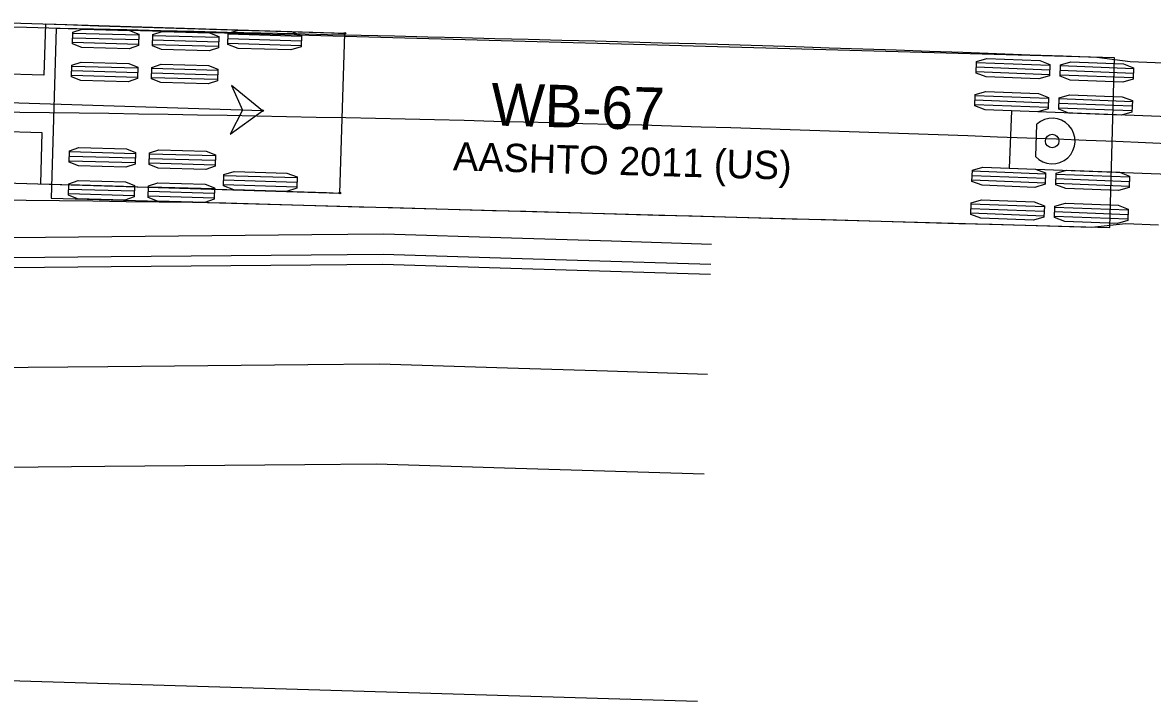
# Model space of a CAD drawing. Extents: x -70 to 701944, y -4 to 666871.
# Drawn here: x 668653.1 to 668709.7, y 656489.1 to 656523.1 of the extents above; entities that cross this region are included whole.
import ezdxf

# ---------------------------------------------------------------- set-up
doc = ezdxf.new("R2010")
doc.units = 0
for name, color, linetype in [('R_No Plot', 7, 'Continuous'), ('R_Proposed Road', 7, 'Continuous'), ('T_Vehicle Path Lt Major', 7, 'Continuous'), ('T_Vehicle Path Rt', 7, 'Continuous')]:
    doc.layers.add(name, color=color, linetype=linetype)

msp = doc.modelspace()

# ---------------------------------------------------------------- linework, layer by layer
at = {"layer": 'R_No Plot'}
msp.add_line((668686.899, 656489.076), (668430.348, 656496.682), dxfattribs=at)
at = {"layer": 'R_Proposed Road'}
for points in [[(668687.591, 656511.96), (668682.593, 656512.114), (668677.595, 656512.267), (668671.189, 656512.464), (668667.596, 656512.431), (668657.588, 656512.338), (668647.581, 656512.246)], [(668687.56, 656510.95), (668682.562, 656511.104), (668677.564, 656511.258), (668671.157, 656511.455), (668667.565, 656511.421), (668657.557, 656511.329), (668647.55, 656511.236)], [(668687.544, 656510.451), (668682.547, 656510.604), (668677.549, 656510.758), (668671.142, 656510.955), (668667.549, 656510.922), (668657.542, 656510.829), (668647.534, 656510.737)], [(668687.391, 656505.453), (668682.393, 656505.607), (668677.395, 656505.76), (668670.988, 656505.957), (668667.396, 656505.924), (668657.388, 656505.832), (668647.381, 656505.739)], [(668687.237, 656500.455), (668682.239, 656500.609), (668677.242, 656500.763), (668670.835, 656500.96), (668667.242, 656500.926), (668657.234, 656500.834), (668647.227, 656500.741)]]:
    msp.add_lwpolyline(points, dxfattribs=at)
at = {"layer": 'T_Vehicle Path Lt Major'}
for p, q in [((668654.788, 656522.774), (668654.552, 656514.278)), ((668707.768, 656521.299), (668654.788, 656522.774)), ((668658.93, 656522.43), (668655.632, 656522.522)), ((668662.929, 656522.318), (668659.63, 656522.41)), ((668658.918, 656521.972), (668655.619, 656522.063)), ((668658.924, 656522.201), (668655.625, 656522.292)), ((668662.916, 656521.86), (668659.617, 656521.952)), ((668662.922, 656522.089), (668659.624, 656522.181)), ((668707.531, 656512.803), (668707.768, 656521.299)), ((668707.768, 656521.299), (668707.768, 656521.299)), ((668658.878, 656520.551), (668655.579, 656520.643)), ((668658.884, 656520.78), (668655.586, 656520.872)), ((668662.883, 656520.669), (668659.584, 656520.761)), ((668704.521, 656520.684), (668700.857, 656520.825)), ((668704.53, 656520.913), (668700.866, 656521.054)), ((668708.718, 656520.522), (668705.054, 656520.663)), ((668708.727, 656520.751), (668705.063, 656520.892)), ((668658.872, 656520.322), (668655.573, 656520.414)), ((668662.87, 656520.211), (668659.571, 656520.303)), ((668662.877, 656520.44), (668659.578, 656520.532)), ((668704.512, 656520.455), (668700.848, 656520.596)), ((668708.709, 656520.293), (668705.045, 656520.434)), ((668704.448, 656518.806), (668700.784, 656518.948)), ((668704.457, 656519.035), (668700.793, 656519.177)), ((668704.466, 656519.264), (668700.802, 656519.406)), ((668708.654, 656518.873), (668704.99, 656519.014)), ((668708.663, 656519.102), (668704.999, 656519.243)), ((668702.608, 656518.648), (668702.497, 656515.783)), ((668713.2, 656518.239), (668702.608, 656518.648)), ((668708.645, 656518.644), (668704.981, 656518.785)), ((668703.874, 656517.973), (668703.812, 656516.358)), ((668658.752, 656516.041), (668655.454, 656516.132)), ((668658.759, 656516.27), (668655.46, 656516.361)), ((668658.765, 656516.499), (668655.467, 656516.591)), ((668662.757, 656516.158), (668659.459, 656516.25)), ((668662.764, 656516.387), (668659.465, 656516.479)), ((668662.751, 656515.929), (668659.452, 656516.021)), ((668704.32, 656515.483), (668700.656, 656515.625)), ((668702.497, 656515.783), (668713.089, 656515.374)), ((668704.302, 656515.025), (668700.638, 656515.167)), ((668704.311, 656515.254), (668700.647, 656515.396)), ((668708.499, 656514.863), (668704.835, 656515.005)), ((668708.508, 656515.092), (668704.844, 656515.234)), ((668708.517, 656515.321), (668704.853, 656515.463)), ((668658.707, 656514.391), (668655.408, 656514.483)), ((668658.713, 656514.62), (668655.414, 656514.712)), ((668658.719, 656514.849), (668655.421, 656514.941)), ((668662.711, 656514.509), (668659.413, 656514.601)), ((668662.718, 656514.738), (668659.419, 656514.83)), ((668654.552, 656514.278), (668707.531, 656512.803)), ((668662.705, 656514.28), (668659.406, 656514.372)), ((668704.256, 656513.835), (668700.592, 656513.976)), ((668704.239, 656513.377), (668700.575, 656513.518)), ((668704.248, 656513.606), (668700.584, 656513.747)), ((668708.436, 656513.215), (668704.772, 656513.356)), ((668708.444, 656513.444), (668704.78, 656513.585)), ((668708.453, 656513.673), (668704.789, 656513.814))]:
    msp.add_line(p, q, dxfattribs=at)
for points in [[(668651.642, 656522.874), (668653.316, 656522.834), (668654.99, 656522.794), (668656.664, 656522.754), (668658.338, 656522.714), (668660.012, 656522.674), (668661.686, 656522.634), (668663.36, 656522.594), (668665.034, 656522.554), (668666.708, 656522.514), (668668.382, 656522.474), (668670.056, 656522.434), (668671.73, 656522.394), (668673.404, 656522.354), (668675.078, 656522.314), (668676.752, 656522.274), (668678.426, 656522.234), (668680.1, 656522.192), (668681.774, 656522.149), (668683.448, 656522.105), (668685.122, 656522.059), (668686.796, 656522.012), (668688.47, 656521.963), (668690.143, 656521.913), (668691.817, 656521.861), (668693.491, 656521.808), (668695.165, 656521.754), (668696.838, 656521.698), (668698.512, 656521.64), (668700.185, 656521.581), (668701.859, 656521.521), (668703.532, 656521.459), (668705.206, 656521.396), (668706.879, 656521.332), (668708.548, 656521.122), (668710.221, 656521.053)], [(668651.62, 656514.193), (668653.288, 656514.176), (668654.956, 656514.157), (668656.624, 656514.136), (668658.292, 656514.114), (668659.96, 656514.091), (668661.627, 656514.066), (668663.295, 656514.034), (668664.962, 656513.988), (668666.63, 656513.941), (668668.297, 656513.895), (668669.964, 656513.848), (668671.631, 656513.802), (668673.298, 656513.756), (668674.966, 656513.709), (668676.633, 656513.663), (668678.3, 656513.616), (668679.967, 656513.57), (668681.634, 656513.524), (668683.302, 656513.477), (668684.969, 656513.431), (668686.636, 656513.384), (668688.303, 656513.338), (668689.97, 656513.292), (668691.637, 656513.245), (668693.304, 656513.199), (668694.971, 656513.152), (668696.638, 656513.106), (668698.305, 656513.059), (668699.972, 656513.013), (668701.639, 656512.967), (668703.306, 656512.92), (668704.973, 656512.874), (668706.64, 656512.827), (668708.314, 656513.006), (668709.98, 656512.938)]]:
    msp.add_lwpolyline(points, dxfattribs=at)
for points in [[(668658.932, 656522.487), (668658.916, 656521.915), (668658.449, 656521.755), (668656.074, 656521.821), (668655.617, 656522.007), (668655.633, 656522.578), (668656.1, 656522.738), (668658.475, 656522.672)], [(668662.93, 656522.375), (668662.914, 656521.803), (668662.448, 656521.644), (668660.073, 656521.71), (668659.616, 656521.895), (668659.632, 656522.467), (668660.098, 656522.626), (668662.473, 656522.56)], [(668704.532, 656520.97), (668704.51, 656520.398), (668703.99, 656520.246), (668701.352, 656520.347), (668700.846, 656520.54), (668700.868, 656521.111), (668701.388, 656521.263), (668704.026, 656521.162)], [(668658.886, 656520.837), (668658.87, 656520.265), (668658.403, 656520.106), (668656.028, 656520.172), (668655.571, 656520.357), (668655.587, 656520.929), (668656.054, 656521.088), (668658.429, 656521.022)], [(668662.884, 656520.726), (668662.869, 656520.154), (668662.402, 656519.995), (668660.027, 656520.061), (668659.57, 656520.246), (668659.586, 656520.818), (668660.052, 656520.977), (668662.427, 656520.911)], [(668708.729, 656520.807), (668708.707, 656520.236), (668708.187, 656520.083), (668705.549, 656520.185), (668705.043, 656520.377), (668705.065, 656520.949), (668705.585, 656521.101), (668708.223, 656520.999)], [(668704.468, 656519.321), (668704.446, 656518.749), (668703.927, 656518.597), (668701.289, 656518.699), (668700.782, 656518.891), (668700.804, 656519.462), (668701.324, 656519.615), (668703.962, 656519.513)], [(668708.665, 656519.159), (668708.643, 656518.587), (668708.123, 656518.435), (668705.485, 656518.537), (668704.979, 656518.729), (668705.001, 656519.3), (668705.521, 656519.453), (668708.159, 656519.351)], [(668658.767, 656516.555), (668658.751, 656515.984), (668658.284, 656515.824), (668655.909, 656515.89), (668655.452, 656516.076), (668655.468, 656516.647), (668655.935, 656516.807), (668658.31, 656516.741)], [(668662.765, 656516.444), (668662.749, 656515.872), (668662.283, 656515.713), (668659.908, 656515.779), (668659.451, 656515.964), (668659.467, 656516.536), (668659.933, 656516.695), (668662.308, 656516.629)], [(668704.322, 656515.54), (668704.3, 656514.969), (668703.781, 656514.816), (668701.143, 656514.918), (668700.636, 656515.11), (668700.658, 656515.682), (668701.178, 656515.834), (668703.816, 656515.732)], [(668708.519, 656515.378), (668708.497, 656514.807), (668707.977, 656514.654), (668705.339, 656514.756), (668704.833, 656514.948), (668704.855, 656515.52), (668705.375, 656515.672), (668708.013, 656515.57)], [(668658.721, 656514.906), (668658.705, 656514.334), (668658.238, 656514.175), (668655.863, 656514.241), (668655.406, 656514.426), (668655.422, 656514.998), (668655.889, 656515.157), (668658.264, 656515.091)], [(668662.719, 656514.795), (668662.703, 656514.223), (668662.237, 656514.064), (668659.862, 656514.13), (668659.405, 656514.315), (668659.421, 656514.887), (668659.887, 656515.046), (668662.262, 656514.98)], [(668704.259, 656513.891), (668704.236, 656513.32), (668703.717, 656513.168), (668701.079, 656513.269), (668700.573, 656513.461), (668700.595, 656514.033), (668701.114, 656514.185), (668703.752, 656514.084)], [(668708.455, 656513.729), (668708.433, 656513.158), (668707.914, 656513.005), (668705.276, 656513.107), (668704.769, 656513.299), (668704.791, 656513.871), (668705.311, 656514.023), (668707.949, 656513.921)]]:
    msp.add_lwpolyline(points, close=True, dxfattribs=at)
msp.add_circle((668704.651, 656517.134), 0.34, dxfattribs=at)
for centre, radius, start, end in [((668626.513, 654498.857), 2019.886, 87.229768, 89.922386), ((668704.651, 656517.134), 1.143, 222.7876, 132.7876)]:
    msp.add_arc(centre, radius, start, end, dxfattribs=at)
at = {"layer": 'T_Vehicle Path Rt'}
for p, q in [((668654.255, 656522.993), (668654.175, 656520.427)), ((668669.247, 656522.527), (668654.255, 656522.993)), ((668667.074, 656522.366), (668663.409, 656522.478)), ((668668.999, 656514.531), (668669.247, 656522.527)), ((668669.247, 656522.527), (668669.247, 656522.527)), ((668667.06, 656521.908), (668663.395, 656522.02)), ((668667.067, 656522.137), (668663.402, 656522.249)), ((668665.125, 656518.653), (668568.451, 656521.625)), ((668654.175, 656520.427), (668643.58, 656520.757)), ((668643.491, 656517.891), (668654.086, 656517.562)), ((668654.086, 656517.562), (668654.006, 656514.997)), ((668654.006, 656514.997), (668668.999, 656514.531)), ((668666.848, 656515.057), (668663.183, 656515.169)), ((668666.855, 656515.286), (668663.19, 656515.399)), ((668666.841, 656514.828), (668663.176, 656514.94))]:
    msp.add_line(p, q, dxfattribs=at)
for points in [[(668651.915, 656523.065), (668653.581, 656523.014), (668655.248, 656522.962), (668656.914, 656522.91), (668658.581, 656522.858), (668660.248, 656522.807), (668661.914, 656522.755), (668663.581, 656522.703), (668665.247, 656522.651), (668666.914, 656522.599), (668668.581, 656522.548), (668669.247, 656522.527)], [(668651.662, 656515.062), (668653.329, 656515.011), (668654.996, 656514.96), (668656.663, 656514.909), (668658.33, 656514.858), (668659.997, 656514.807), (668661.664, 656514.756), (668663.331, 656514.705), (668664.998, 656514.653), (668666.665, 656514.602), (668668.332, 656514.551), (668668.999, 656514.531)]]:
    msp.add_lwpolyline(points, dxfattribs=at)
for points in [[(668667.076, 656522.423), (668667.059, 656521.851), (668666.54, 656521.694), (668663.901, 656521.776), (668663.394, 656521.964), (668663.411, 656522.535), (668663.93, 656522.692), (668666.568, 656522.611)], [(668665.125, 656518.653), (668663.576, 656519.919), (668664.125, 656518.684), (668663.502, 656517.485)], [(668666.856, 656515.343), (668666.839, 656514.771), (668666.32, 656514.614), (668663.682, 656514.696), (668663.174, 656514.884), (668663.191, 656515.455), (668663.71, 656515.612), (668666.349, 656515.531)]]:
    msp.add_lwpolyline(points, close=True, dxfattribs=at)
for centre in [(668669.247, 656522.527), (668665.125, 656518.653), (668668.999, 656514.531)]:
    msp.add_circle(centre, 0.0417, dxfattribs=at)

# ---------------------------------------------------------------- texts
at = {"layer": 'T_Vehicle Path Lt Major'}
for s, height, p in [('WB-67', 2.125, (668676.543, 656517.917)), ('AASHTO 2011 (US)', 1.41667, (668674.648, 656515.667))]:
    msp.add_text(s, height=height, rotation=358.4053, dxfattribs=at).set_placement(p)

doc.saveas('drawing.dxf')
